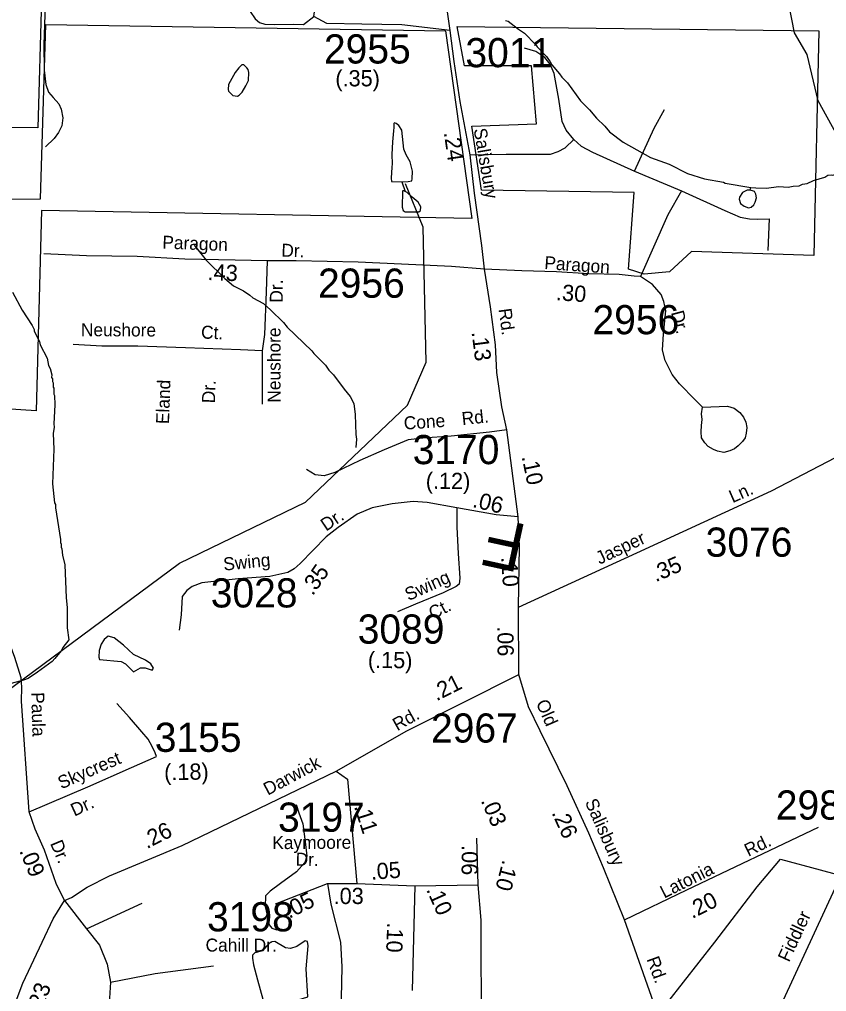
# Model space of a CAD drawing. Extents: x 1551653 to 1702041, y 811336 to 920032.
# Drawn here: x 1620772 to 1624858, y 825962 to 830882 of the extents above; entities that cross this region are included whole.
import ezdxf

# ---------------------------------------------------------------- set-up
doc = ezdxf.new("R2010")
doc.units = 0
for name, color, linetype in [('Old_Level_10', 7, 'Continuous'), ('Old_Level_11', 7, 'Continuous'), ('Old_Level_17', 7, 'Continuous'), ('Old_Level_21', 7, 'Continuous'), ('Old_Level_22', 7, 'Continuous'), ('Old_Level_32', 7, 'Continuous'), ('Old_Level_35', 7, 'Continuous'), ('Old_Level_48', 7, 'Continuous'), ('Old_Level_49', 7, 'Continuous'), ('Old_Level_56', 7, 'Continuous'), ('Old_Level_59', 7, 'Continuous'), ('Old_Level_62', 7, 'Continuous'), ('Old_Level_8', 7, 'Continuous')]:
    doc.layers.add(name, color=color, linetype=linetype)

msp = doc.modelspace()

# ---------------------------------------------------------------- linework, layer by layer
at = {"layer": 'Old_Level_32'}
for p, q in [((1623295.756, 828363.847), (1623238.775, 828804.449)), ((1623299.536, 827566.31), (1623298.622, 827906.992)), ((1623094.779, 826501.746), (1623087.482, 826737.884)), ((1622068.372, 826406.336), (1622331.084, 826508.581)), ((1622331.084, 826508.581), (1622479.467, 826508.581)), ((1622479.467, 826508.581), (1622773.687, 826496.878)), ((1622773.687, 826496.878), (1622759.093, 825968.611)), ((1622773.687, 826496.878), (1623094.779, 826501.746))]:
    msp.add_line(p, q, dxfattribs=at)
for points in [[(1622951.6, 830825.399), (1622708.316, 830853.938), (1622504.538, 830857.86), (1622328.191, 830861.782), (1622261.571, 830897.082), (1622269.409, 830944.148), (1622253.734, 831081.424), (1622230.221, 831195.167), (1622206.708, 831277.532), (1622187.114, 831363.82), (1622175.357, 831501.096), (1622171.439, 831661.905), (1622167.52, 831869.78), (1622147.926, 832065.889)], [(1622951.6, 830825.399), (1622930.157, 830981.521), (1622918.438, 831143.647), (1622896.909, 831295.769), (1622882.293, 831393.918), (1622880.082, 831511.832), (1622890.285, 831659.705)], [(1623125.451, 829618.735), (1623113.031, 829737.718), (1623075.17, 830002.035), (1623053.487, 830196.698), (1623002.155, 830466.775), (1622973.244, 830669.071), (1622951.6, 830825.399)], [(1623125.451, 829618.735), (1622958.992, 829630.61), (1622706.695, 829643.797), (1622485.778, 829652.59), (1622173.232, 829659.497), (1622026.373, 829659.497), (1621863.195, 829663.893), (1621609.621, 829668.361), (1621368.172, 829682.062), (1621110.512, 829685.89), (1620894.78, 829695.067)], [(1623238.775, 828804.449), (1623214.52, 828920.807), (1623189.241, 829095.016), (1623182.309, 829235.402), (1623156.631, 829427.986), (1623125.451, 829618.735)], [(1624230.512, 828919.933), (1624191.995, 828956.615), (1624113.128, 829037.317), (1624076.446, 829085.004), (1624041.339, 829156.374), (1624026.924, 829207.891), (1624032.426, 829290.426), (1624044.348, 829407.81), (1624033.344, 829453.664), (1624019.962, 829489.815), (1623976.485, 829539.868), (1623915.96, 829580.218), (1623882.945, 829582.053), (1623807.746, 829591.223), (1623653.679, 829594.892), (1623490.442, 829604.062), (1623314.366, 829609.564), (1623125.451, 829618.735)], [(1623238.775, 828804.449), (1623150.711, 828793.828), (1622956.581, 828772.752), (1622814.708, 828763.025), (1622740.489, 828754.124), (1622637.969, 828711.578), (1622618.095, 828702.981)], [(1623298.622, 827906.992), (1623896.731, 828181.844), (1624578.606, 828495.618), (1624983.713, 828707.115)], [(1622986.769, 828409.511), (1622836.081, 828436.908), (1622764.543, 828441.475), (1622659.518, 828430.82), (1622556.776, 828409.511), (1622480.67, 828377.546), (1622384.778, 828310.574), (1622323.894, 828263.389), (1622192.905, 828128.981), (1622163.313, 828102.046), (1622129.826, 828082.259), (1622039.261, 828062.472), (1621878.884, 828051.129), (1621694.505, 828030.945), (1621645.798, 828012.242), (1621618.4, 827992.455), (1621596.33, 827962.013), (1621591.003, 827869.165), (1621580.347, 827791.538)], [(1622986.769, 828409.511), (1622985.247, 828312.096), (1622993.556, 828178.672), (1623001.643, 828054.64), (1622997.234, 828024.713), (1622982.203, 828012.242), (1622916.753, 827980.278), (1622776.72, 827922.438), (1622685.394, 827884.386)], [(1623295.756, 828363.847), (1623185.89, 828374.277), (1622986.769, 828409.511)], [(1623298.622, 827906.992), (1623303.366, 828214.682), (1623295.756, 828363.847)], [(1620821.897, 826871.972), (1620782.435, 827432.086), (1620783.655, 827502.099), (1620780.23, 827550.196), (1620747.884, 827652.509), (1620688.396, 827817.407), (1620637.406, 827963.535), (1620618.38, 828038.118)], [(1622374.869, 827078.233), (1622732.313, 827282.187), (1623299.536, 827566.31)], [(1623834.918, 826325.355), (1623729.11, 826588.141), (1623654.653, 826764.638), (1623544.926, 827003.89), (1623407.767, 827282.365), (1623348.985, 827403.952), (1623299.536, 827566.31)], [(1620821.897, 826871.972), (1621117.629, 826998.523), (1621338.333, 827095.937), (1621466.19, 827152.255), (1621458.579, 827170.521), (1621443.359, 827202.484), (1621423.571, 827239.014), (1621391.607, 827277.067), (1621329.201, 827348.606), (1621265.273, 827420.145)], [(1621000.195, 826423.232), (1621035.465, 826438.92), (1621113.841, 826489.908), (1621227.487, 826548.741), (1621595.856, 826701.706), (1622374.869, 827078.233)], [(1622374.869, 827078.233), (1622433.249, 827036.848), (1622479.467, 826508.581)], [(1621000.195, 826423.232), (1620957.088, 826509.52), (1620898.306, 826678.173), (1620851.281, 826784.071), (1620821.897, 826871.972)], [(1623834.918, 826325.355), (1624151.065, 826476.913), (1624817.515, 826794.317)], [(1622331.084, 826508.581), (1622347.998, 826404.37), (1622396.648, 826212.052), (1622403.946, 826087.897), (1622399.08, 825849.325)], [(1623111.807, 825863.931), (1623109.374, 826092.766), (1623109.374, 826324.035), (1623094.779, 826501.746)], [(1620504.152, 825347.683), (1620558.136, 825451.301), (1620589.486, 825525.822), (1620636.512, 825639.566), (1620714.888, 825808.218), (1620789.346, 826004.327), (1620887.316, 826212.202), (1620942.179, 826329.868), (1621000.195, 826423.232)], [(1624233.297, 825311.859), (1624100.894, 825573.318), (1623993.554, 825875.152), (1623834.918, 826325.355)]]:
    msp.add_lwpolyline(points, dxfattribs=at)
at = {"layer": 'Old_Level_35'}
for p, q in [((1623885.991, 830113.724), (1624123.85, 830014.156)), ((1624566.376, 829873.1), (1624560.844, 829712.684)), ((1622000.231, 829204.782), (1622000.162, 828935.036)), ((1621000.195, 826423.232), (1621111.574, 826279.947)), ((1621111.574, 826279.947), (1621393.775, 826410.29))]:
    msp.add_line(p, q, dxfattribs=at)
for points in [[(1622002.929, 831983.524), (1622007.183, 831894.941), (1622013.19, 831756.943), (1622022.836, 831611.064), (1622031.448, 831512.836), (1622028.354, 831449.063), (1622011.776, 831411.179), (1621975.362, 831371.894), (1621932.905, 831350.543), (1621890.605, 831317.183), (1621862.029, 831279.542), (1621845.008, 831219.854), (1621850.195, 831159.913), (1621857.219, 831101.741), (1621893.847, 831013.348), (1621940.431, 830922.551), (1621965.867, 830884.215), (1621987.508, 830865.967), (1622013.354, 830857.637), (1622065.365, 830856.784), (1622161.228, 830857.44), (1622209.24, 830856.666), (1622261.571, 830897.082)], [(1620921.488, 831227.331), (1620910.033, 831087.935), (1620902.159, 830956.222), (1620895.063, 830754.451), (1620897.028, 830624.34), (1620905.971, 830552.319), (1620919.406, 830514.225), (1620942.845, 830485.935), (1620970.44, 830455.357), (1620983.878, 830427.27), (1620991.184, 830383.097), (1620986.578, 830343.369), (1620970.082, 830309.485), (1620947.671, 830279.921), (1620903.166, 830236.598)], [(1623578.988, 830274.14), (1623538.884, 830321.159), (1623519.523, 830365.411), (1623502.929, 830478.809), (1623478.037, 830608.801), (1623458.676, 830655.819), (1623431.018, 830689.009), (1623386.766, 830719.432), (1623328.684, 830736.028)], [(1623885.991, 830113.724), (1623985.56, 830332.222), (1624038.11, 830426.259)], [(1623053.487, 830196.698), (1623236.03, 830199.464), (1623424.104, 830199.464), (1623460.059, 830199.464), (1623498.78, 830213.292), (1623534.736, 830232.654), (1623578.988, 830274.14)], [(1623578.988, 830274.14), (1623614.944, 830240.951), (1623673.025, 830210.527), (1623885.991, 830113.724)], [(1624123.85, 830014.156), (1624054.704, 829892.461), (1623915.96, 829580.218)], [(1624123.85, 830014.156), (1624342.346, 829914.587), (1624419.789, 829881.398), (1624466.807, 829873.1), (1624508.294, 829870.335), (1624566.376, 829873.1)], [(1622026.373, 829659.497), (1622021.352, 829502.5), (1622012.565, 829287.099), (1622000.231, 829204.782)], [(1622000.231, 829204.782), (1621890.487, 829210.412), (1621612.945, 829220.642), (1621371.167, 829228.148), (1621189.491, 829229.034), (1621043.776, 829237.19)], [(1624230.512, 828919.933), (1624357.067, 828925.435), (1624390.081, 828914.43), (1624419.427, 828892.421), (1624437.768, 828868.577), (1624448.773, 828842.9), (1624454.275, 828817.222), (1624450.607, 828787.875), (1624445.105, 828764.032), (1624432.266, 828745.691), (1624410.256, 828723.682), (1624391.915, 828709.008), (1624368.071, 828698.004), (1624336.891, 828690.667), (1624305.711, 828696.17), (1624285.536, 828705.34), (1624258.024, 828720.013), (1624241.517, 828738.355), (1624225.009, 828764.032), (1624223.175, 828795.212), (1624225.009, 828826.392), (1624228.678, 828857.573), (1624225.009, 828885.085), (1624230.512, 828919.933)], [(1622618.095, 828702.981), (1622495.243, 828649.839), (1622368.557, 828589.774), (1622314.177, 828572.467), (1622268.449, 828577.195), (1622224.768, 828603.894)], [(1622173.187, 826909.797), (1622186.336, 826867.507), (1622205.608, 826811.287), (1622219.902, 826707.136), (1622227.091, 826647.16), (1622216.635, 826615.152), (1622173.856, 826567.993), (1622093.019, 826509.2), (1622040.598, 826470.04), (1622018.105, 826446.284), (1622015.408, 826392.308), (1622028.44, 826334.211), (1622035.953, 826300.241), (1622049.63, 826283.955), (1622075.477, 826275.625)], [(1621111.574, 826279.947), (1621176.697, 826197.397), (1621215.771, 826101.811), (1621233.138, 826010.571)], [(1621233.138, 826010.571), (1621458.899, 826054.019), (1621754.125, 826093.122)], [(1621233.138, 826010.571), (1621224.455, 825875.884), (1621211.43, 825693.404)]]:
    msp.add_lwpolyline(points, dxfattribs=at)
at = {"layer": 'Old_Level_48'}
msp.add_lwpolyline([(1622987.798, 830845.157), (1624818.075, 830824.484), (1624793.286, 829687.421), (1624173.553, 829708.094), (1624062.001, 829604.725), (1623933.923, 829592.321), (1623855.424, 829617.13), (1623884.345, 830005.799), (1623111.744, 830018.203), (1623062.166, 830340.715), (1623388.558, 830353.119), (1623363.769, 830646.688), (1623024.982, 830646.688), (1622987.798, 830845.157)], dxfattribs=at)
at = {"layer": 'Old_Level_49'}
for points in [[(1620884.337, 830986.076), (1620865.109, 830333.387), (1620410.895, 830337.931), (1620469.944, 829969.933), (1620878.735, 829974.476), (1620905.989, 830855.854), (1622929.467, 830824.112), (1623061.189, 829874.587), (1620883.308, 829915.083), (1620856.647, 828900.501), (1620107.194, 828950.477), (1619993.841, 827458.739), (1620193.212, 827436.102), (1620161.417, 826927.343), (1619993.358, 826804.677), (1619829.842, 827090.898), (1619716.288, 827209.02), (1619947.806, 830787.426), (1619811.542, 830737.452), (1619648.025, 830669.304), (1619576.925, 830662.148)], [(1622987.798, 830845.157), (1624818.075, 830824.484), (1624793.286, 829687.421), (1624173.553, 829708.094), (1624062.001, 829604.725), (1623933.923, 829592.321), (1623855.424, 829617.13), (1623884.345, 830005.799), (1623111.744, 830018.203), (1623062.166, 830340.715), (1623388.558, 830353.119), (1623363.769, 830646.688), (1623024.982, 830646.688), (1622987.798, 830845.157)]]:
    msp.add_lwpolyline(points, dxfattribs=at)
at = {"layer": 'Old_Level_56'}
msp.add_lwpolyline([(1624053.478, 825908.119), (1624292.175, 826212.249), (1624506.377, 826492.865), (1624624.481, 826632.947), (1624825.271, 826577.845), (1625219.332, 826471.799), (1625668.842, 826347.016), (1626130.593, 826223.988), (1626572.22, 826105.166), (1626827.104, 826043.365), (1627099.341, 825959.198)], dxfattribs=at)
at = {"layer": 'Old_Level_59'}
for points in [[(1625313.761, 829688.456), (1625156.794, 829773.758), (1625082.77, 829909.81), (1625051.807, 830041.761), (1624815.792, 830470.012), (1624759.813, 830704.181), (1624694.811, 830813.833), (1624616.789, 831222.451), (1624501.755, 831342.97), (1624277.735, 831436.166), (1624237.75, 831512.445), (1624247.798, 831646.857), (1624524.721, 832484.854), (1624572.244, 833109.833), (1624560.162, 833387.042), (1624690.813, 833673.079), (1624660.773, 833867.366), (1624665.796, 834316.994), (1624812.819, 834681.679)], [(1620055.713, 826706.178), (1620445.722, 827243.21), (1620639.701, 827432.883), (1621582.736, 828129.393), (1622220.755, 828438.202), (1622735.744, 828929.968), (1622830.785, 829147.939), (1622814.791, 829831.07), (1622725.799, 830049.553)], [(1624294.765, 825350.532), (1624586.749, 825806.768), (1625058.779, 826824.647), (1625263.728, 827197.996), (1625348.722, 827304.623), (1625557.773, 827375.879), (1625832.748, 827363.678)]]:
    msp.add_lwpolyline(points, dxfattribs=at)
at = {"layer": 'Old_Level_62'}
for p, q in [((1622655.056, 830061.497), (1622707.857, 830060.061)), ((1622707.857, 830060.061), (1622724.466, 830011.31)), ((1624470.792, 830016.847), (1624474.893, 830031.508))]:
    msp.add_line(p, q, dxfattribs=at)
for points in [[(1623232.175, 830876.63), (1623246.118, 830872.427), (1623297.484, 830831.724), (1623329.164, 830811.269), (1623384.426, 830754.522), (1623392.218, 830742.424), (1623439.482, 830693.775), (1623459.167, 830667.477), (1623466.959, 830651.381), (1623506.329, 830606.833), (1623518.017, 830588.685), (1623545.597, 830560.286), (1623612.341, 830469.397), (1623657.76, 830424.798), (1623693.132, 830382.301), (1623734.552, 830341.752), (1623758.133, 830313.403), (1623827.338, 830260.449), (1623966.261, 830182.529), (1624061.713, 830149.208), (1624153.064, 830101.943), (1624240.621, 830074.722), (1624336.278, 830057.395), (1624344.275, 830053.294), (1624474.893, 830031.508)], [(1621917.791, 830544.907), (1621930.709, 830572.846), (1621933.272, 830612.779), (1621929.479, 830628.825), (1621923.635, 830636.924), (1621907.846, 830651.124), (1621897.901, 830651.278), (1621881.702, 830637.488), (1621863.35, 830613.753), (1621830.541, 830552.238), (1621828.183, 830526.299), (1621830.029, 830518.25), (1621851.764, 830495.951), (1621875.755, 830493.644), (1621883.752, 830497.54), (1621899.951, 830513.278), (1621917.791, 830544.907)], [(1622758.71, 830064.06), (1622759.427, 830075.389), (1622761.99, 830113.375), (1622750.61, 830161.511), (1622729.182, 830195.806), (1622717.597, 830225.948), (1622706.831, 830322.067), (1622693.195, 830344.263), (1622679.354, 830354.465), (1622671.255, 830358.566), (1622666.846, 830355.285), (1622666.744, 830347.493), (1622666.539, 830335.241), (1622664.898, 830318.684), (1622660.079, 830262.755), (1622657.209, 830198.779), (1622658.542, 830150.797), (1622656.389, 830134.803), (1622653.62, 830078.875), (1622655.056, 830061.497)], [(1624474.893, 830031.508), (1624500.217, 830029.765), (1624551.787, 830028.381), (1624615.866, 830035.507), (1624663.746, 830032.841), (1624687.84, 830038.48), (1624719.828, 830040.069), (1624735.924, 830047.81), (1624759.915, 830051.501), (1624792.109, 830067.033), (1624848.395, 830084.257), (1624864.492, 830093.997), (1624880.486, 830095.792), (1624888.483, 830093.69), (1624936.568, 830107.018), (1625000.954, 830134.085), (1625044.733, 830159.819)], [(1622707.857, 830060.061), (1622739.23, 830060.881), (1622758.71, 830064.06)], [(1622724.466, 830011.31), (1622718.417, 830014.437), (1622713.085, 830013.976), (1622710.215, 830012.182), (1622709.805, 829932.468), (1622713.701, 829914.731), (1622724.056, 829907.81), (1622778.805, 829907.554)], [(1622778.805, 829907.554), (1622793.363, 829907.452), (1622802.898, 829914.167), (1622803.924, 829932.776), (1622791.005, 829956.151), (1622760.658, 829982.193), (1622735.334, 830005.774), (1622724.466, 830011.31)], [(1624470.792, 830016.847), (1624455.721, 830017.718), (1624431.524, 830006.082), (1624417.273, 829982.296), (1624415.12, 829972.299), (1624422.81, 829950.205), (1624440.547, 829935.954), (1624462.282, 829927.649), (1624476.533, 829931.494), (1624489.759, 829942.976), (1624496.834, 829957.177), (1624502.678, 829978.4), (1624499.397, 829997.162), (1624493.553, 830011.208), (1624487.606, 830013.309), (1624470.792, 830016.847)], [(1621655.529, 829738.899), (1621716.43, 829664.055), (1621811.164, 829570.756), (1621854.635, 829534.154), (1621906.205, 829507.446), (1621937.886, 829486.992), (1621953.675, 829472.792), (1622007.296, 829444.034), (1622042.873, 829411.533), (1622107.977, 829348.685), (1622127.559, 829324.386), (1622251.923, 829204.686), (1622261.663, 829190.538), (1622320.821, 829131.74), (1622338.455, 829107.492), (1622362.139, 829083.193), (1622415.145, 829010.451), (1622446.62, 828974.054), (1622464.152, 828937.811), (1622471.329, 828881.729), (1622473.995, 828781.716), (1622477.686, 828757.673), (1622474.097, 828715.842)], [(1620736.793, 829501.756), (1620785.596, 829411.123), (1620836.449, 829332.434), (1620846.189, 829312.288), (1620846.086, 829304.291), (1620873.358, 829251.9), (1620877.152, 829235.854), (1620912.216, 829167.419), (1620919.7, 829131.278), (1620927.492, 829115.181), (1620934.976, 829083.091), (1620934.771, 829069.096), (1620938.77, 829063.047), (1620938.565, 829049.052), (1620942.461, 829043.003), (1620942.153, 829021.011), (1620946.049, 829014.962), (1620945.639, 828984.973), (1620949.535, 828978.924), (1620950.868, 828930.891), (1620945.639, 828835.029), (1620947.382, 828818.983), (1620942.973, 828787.047), (1620945.844, 828707.025), (1620939.487, 828531.142), (1620950.15, 828435.023), (1620954.046, 828426.976), (1620953.841, 828410.981), (1620979.575, 828250.682), (1620979.37, 828234.688), (1620983.266, 828226.64), (1620983.061, 828210.646), (1620986.957, 828202.597), (1620990.545, 828170.558), (1621001.823, 828122.422), (1621007.565, 827954.381), (1621012.896, 827906.297), (1621013.511, 827802.335), (1621021.611, 827742.614)], [(1621021.611, 827742.614), (1620992.083, 827702.629), (1620983.881, 827686.738), (1620951.38, 827647.213), (1620937.232, 827633.424), (1620862.49, 827578.47), (1620816.149, 827547.148), (1620791.952, 827537.46), (1620711.777, 827516.595)], [(1621298.431, 827715.598), (1621252.192, 827752.815), (1621220.921, 827760.505), (1621200.826, 827744.716), (1621185.858, 827720.879), (1621176.22, 827688.993), (1621173.144, 827654.339), (1621177.655, 827642.959), (1621286.231, 827632.399), (1621308.786, 827620.096), (1621348.976, 827580.315), (1621384.553, 827601.231), (1621408.544, 827600.308), (1621443.095, 827588.568), (1621449.862, 827599.18), (1621437.456, 827619.993), (1621409.672, 827639.011), (1621350.002, 827667.668), (1621298.431, 827715.598)], [(1621976.641, 826022.483), (1622003.605, 825923.751), (1622024.623, 825878.844), (1622094.238, 825892.942), (1622232.033, 825935.233), (1622223.626, 826076.822), (1622233.161, 826194.214), (1622229.265, 826215.745), (1622218.5, 826219.18), (1622176.874, 826190.678), (1622143.758, 826181.143), (1622118.127, 826183.911), (1622063.891, 826215.13), (1622049.844, 826214.464), (1622033.953, 826205.544), (1622002.17, 826168.685), (1621963.21, 826158.33), (1621952.342, 826146.079), (1621952.137, 826131.161), (1621955.931, 826098.045), (1621976.641, 826022.483)]]:
    msp.add_lwpolyline(points, dxfattribs=at)

# ---------------------------------------------------------------- texts
at = {"layer": 'Old_Level_10'}
for s, rotation, p in [('Dr.', 89.773839, (1622104.802, 829448.425)), ('Neushore', 359.720636, (1621082.854, 829278.773)), ('Ct.', 357.88915, (1621690.319, 829267.054)), ('Neushore', 89.985367, (1622093.538, 828942.308)), ('Eland', 87.980119, (1621528.798, 828833.055)), ('Dr.', 87.980119, (1621760.877, 828938.592))]:
    msp.add_text(s, height=65.6167, rotation=rotation, dxfattribs=at).set_placement(p)
at = {"layer": 'Old_Level_11'}
for s, rotation, p in [('Salisbury', 279.772425, (1623070.99, 830326.139)), ('Paragon', 357.756856, (1621494.167, 829722.179)), ('Dr.', 357.690083, (1622096.478, 829681.821)), ('Paragon', 355.972689, (1623427.471, 829618.806)), ('Rd.', 277.779967, (1623196.946, 829415.626)), ('Dr.', 284.923761, (1624069.62, 829398.838)), ('Cone', 3.922403, (1622719.708, 828805.713)), ('Rd.', 6.196144, (1623014.18, 828828.366)), ('Ln.', 23.843039, (1624381.814, 828433.474)), ('Dr.', 34.044056, (1622324.411, 828289.496)), ('Jasper', 25.265286, (1623708.848, 828121.954)), ('Swing', 5.544078, (1621806.988, 828092.329)), ('Swing', 24.194111, (1622741.157, 827937.92)), ('Ct.', 27.246156, (1622864.247, 827843.036)), ('Paula', 271.746494, (1620831.166, 827476.314)), ('Old', 293.411425, (1623385.358, 827423.701)), ('Rd.', 29.214264, (1622684.237, 827279.385)), ('Skycrest', 23.483147, (1620983.895, 826985.268)), ('Darwick', 28.078839, (1622028.98, 826953.232)), ('Dr.', 24.802153, (1621050.069, 826847.305)), ('Salisbury', 293.764967, (1623633.172, 826921.483)), ('Dr.', 292.655181, (1620926.027, 826712.564)), ('Kaymoore ', 0.299553, (1622051.844, 826683.052)), ('Rd.', 25.747853, (1624461.392, 826643.792)), ('Dr.', 358.536183, (1622169.386, 826600.13)), ('Latonia', 26.654939, (1624035.921, 826432.17)), ('Cahill Dr.', 359.906142, (1621713.984, 826164.965)), ('Rd.', 290.001417, (1623945.351, 826126.56))]:
    msp.add_text(s, height=65.6167, rotation=rotation, dxfattribs=at).set_placement(p)
at = {"layer": 'Old_Level_17'}
for s, rotation, p in [('(.35)', 0.211594, (1622371.209, 830542.463)), ('.24', 278.136675, (1622919.94, 830308.999)), ('.43', 357.690083, (1621723.213, 829562.94)), ('.30', 355.972567, (1623486.273, 829461.094)), ('.13', 277.3451, (1623060.393, 829299.421)), ('.10', 281.693214, (1623313.784, 828668.935)), ('(.12)', 359.448981, (1622828.503, 828506.854)), ('.06', 346.689503, (1623061.625, 828415.056)), ('.10', 274.002656, (1623209.621, 828160.179)), ('.35', 23.483383, (1623992.81, 828033.484)), ('.35', 55.031122, (1622256.243, 827962.196)), ('.06', 270.625264, (1623190.727, 827810.769)), ('(.15)', 359.448981, (1622535.448, 827600.011)), ('.21', 26.606328, (1622883.097, 827430.841)), ('(.18)', 1.08765, (1621505.056, 827031.512)), ('.03', 293.435083, (1623106.162, 826928.609)), ('.11', 288.068581, (1622464.284, 826898.935)), ('.26', 294.337661, (1623464.566, 826867.301)), ('.26', 26.780656, (1621416.638, 826682.834)), ('.09', 292.655181, (1620769.692, 826674.576)), ('.06', 269.439325, (1623011.307, 826703.792)), ('.05', 4.237456, (1622552.95, 826527.749)), ('.10', 255.553744, (1623218.516, 826632.169)), ('.05', 26.390239, (1622137.083, 826329.832)), ('.03', 359.975431, (1622362.321, 826405.366)), ('.10', 294.347719, (1622829.581, 826478.487)), ('.20', 26.654939, (1624177.606, 826329.41)), ('.10', 267.7649, (1622633.945, 826313.531)), ('.23', 70.050842, (1620881.039, 825845.23))]:
    msp.add_text(s, height=82.0208, rotation=rotation, dxfattribs=at).set_placement(p)
at = {"layer": 'Old_Level_21'}
msp.add_text('Fiddler', height=65.6167, rotation=65.121011, dxfattribs=at).set_placement((1624667.501, 826107.601))
at = {"layer": 'Old_Level_22'}
msp.add_text('F', height=246.062, rotation=167.775278, dxfattribs=at).set_placement((1623349.794, 828322.083))
at = {"layer": 'Old_Level_8'}
for s, p in [('2955', (1622313.32, 830658.578)), ('3011', (1623029.425, 830639.791)), ('2956', (1622283.313, 829473.416)), ('2956', (1623672.768, 829288.596)), ('3170', (1622762.497, 828631.174)), ('3076', (1624245.538, 828162.848)), ('3028', (1621740.287, 827906.004)), ('3089', (1622484.274, 827722.96)), ('2967', (1622855.351, 827222.217)), ('3155', (1621456.974, 827175.343)), ('2984', (1624600.899, 826832.648)), ('3197', (1622080.908, 826771.198)), ('3198', (1621721.5, 826267.174))]:
    msp.add_text(s, height=147.6375, dxfattribs=at).set_placement(p)

doc.saveas('drawing.dxf')
